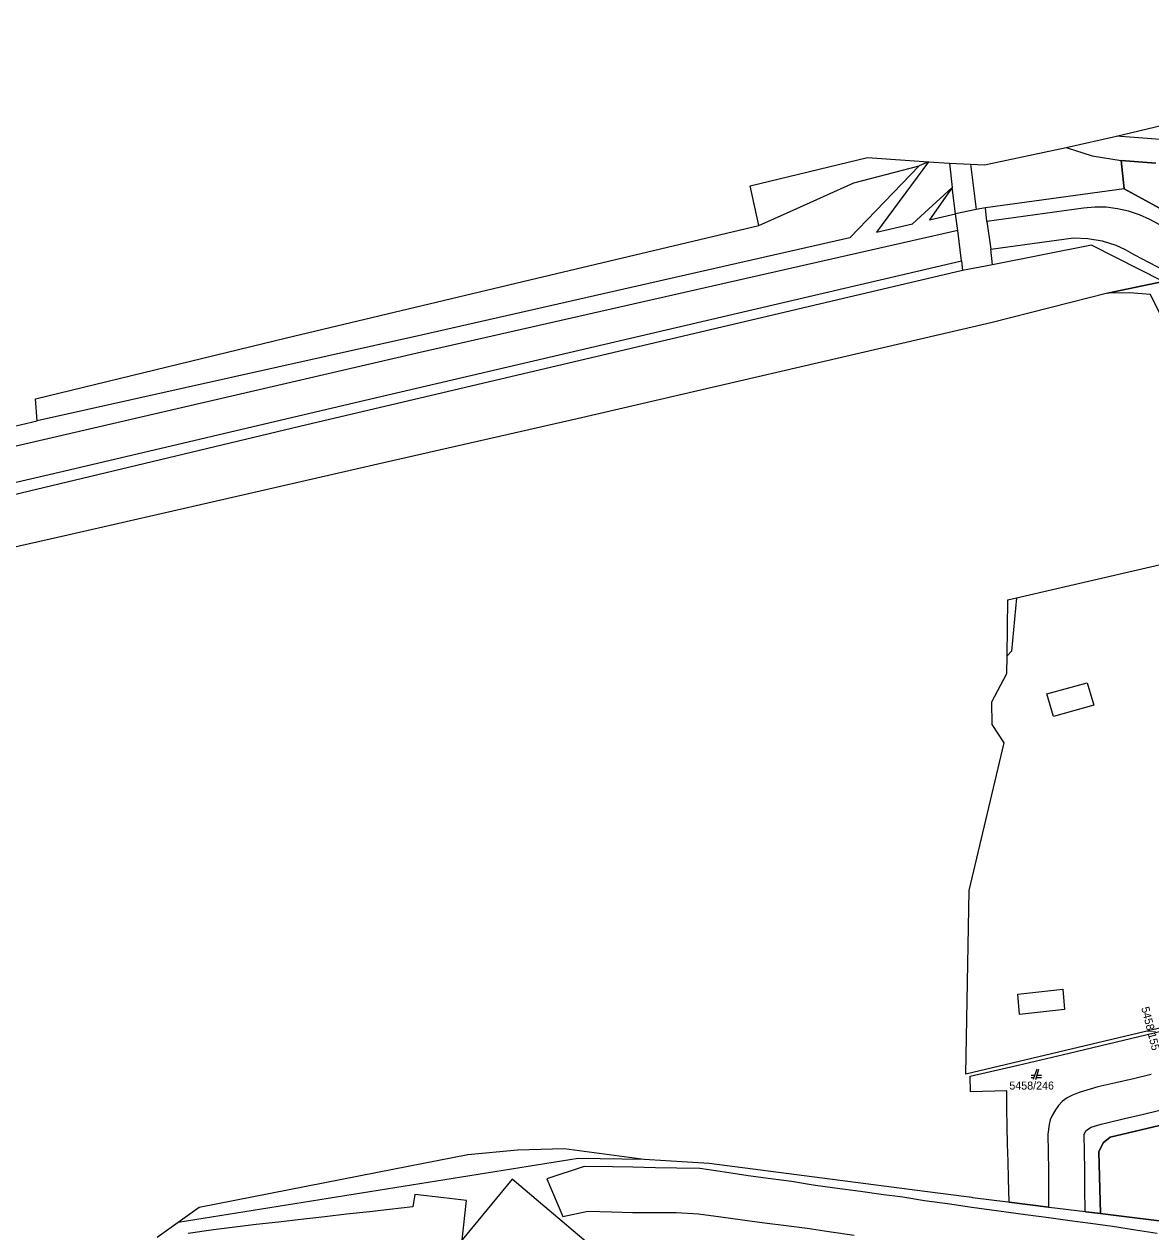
# Model space of a CAD drawing. Extents: x -263587 to -261993, y -1238795 to -1236748.
# Drawn here: x -263148.6 to -262993.7, y -1237151.7 to -1236985.6 of the extents above; entities that cross this region are included whole.
import ezdxf

# ---------------------------------------------------------------- set-up
doc = ezdxf.new("R2010")
doc.units = 0
doc.layers.add('Vrstva 1', color=7, linetype='Continuous')
doc.layers.add('Vrstva 3', color=7, linetype='Continuous')

msp = doc.modelspace()

# ---------------------------------------------------------------- linework, layer by layer
at = {"layer": 'Vrstva 1'}
for p, q in [((-262998.42, -1237001), (-262933.13, -1236985.62)), ((-263005.34, -1237002.56), (-262998.42, -1237001)), ((-262988.22, -1237001.83), (-262998.42, -1237001)), ((-263016.55, -1237004.95), (-263005.34, -1237002.56)), ((-263005.34, -1237002.56), (-263001.77, -1237003.74)), ((-263048.79, -1237007.87), (-263032.64, -1237003.96)), ((-263032.64, -1237003.96), (-263024.27, -1237004.54)), ((-263001.77, -1237003.74), (-262997.76, -1237004.37)), ((-262997.34, -1237008.28), (-262997.76, -1237004.37)), ((-262997.76, -1237004.37), (-262992.99, -1237004.72)), ((-262992.99, -1237004.72), (-262997.76, -1237004.37)), ((-262997.76, -1237004.37), (-262997.34, -1237008.28)), ((-263025.53, -1237005.08), (-263035.06, -1237015.01)), ((-263034.51, -1237007.43), (-263025.53, -1237005.08)), ((-263024.24, -1237004.54), (-263031.42, -1237014.23)), ((-263024.27, -1237004.54), (-263025.53, -1237005.08)), ((-263024.27, -1237004.54), (-263024.24, -1237004.54)), ((-263024.24, -1237004.54), (-263021.38, -1237004.74)), ((-263021.38, -1237004.74), (-263018.48, -1237004.86)), ((-263021.38, -1237004.74), (-263021.02, -1237008.07)), ((-263018.48, -1237004.86), (-263016.55, -1237004.95)), ((-263018.48, -1237004.86), (-263017.72, -1237011.09)), ((-263043.29, -1237011.4), (-263034.51, -1237007.43)), ((-263047.57, -1237013.3), (-263048.79, -1237007.87)), ((-263026.44, -1237013.08), (-263021.02, -1237008.07)), ((-263021.02, -1237008.07), (-263024.12, -1237012.52)), ((-263020.57, -1237011.71), (-263021.02, -1237008.07)), ((-262997.34, -1237008.28), (-263016.44, -1237010.88)), ((-262985.99, -1237014.49), (-262997.34, -1237008.28)), ((-262997.34, -1237008.28), (-262985.99, -1237014.49)), ((-263016.44, -1237010.88), (-263017.72, -1237011.09)), ((-263016.25, -1237012.74), (-263016.44, -1237010.88)), ((-263002.94, -1237010.9), (-263016.25, -1237012.74)), ((-263001.39, -1237010.77), (-263002.94, -1237010.9)), ((-262999.83, -1237010.8), (-263001.39, -1237010.77)), ((-262998.28, -1237011), (-262999.83, -1237010.8)), ((-262996.74, -1237011.34), (-262998.28, -1237011)), ((-263047.57, -1237013.3), (-263043.29, -1237011.4)), ((-263024.12, -1237012.52), (-263020.57, -1237011.71)), ((-263017.72, -1237011.09), (-263020.57, -1237011.71)), ((-263020.25, -1237013.99), (-263020.57, -1237011.71)), ((-262995.24, -1237011.84), (-262996.74, -1237011.34)), ((-262993.81, -1237012.5), (-262995.24, -1237011.84)), ((-262960.67, -1237030.34), (-262993.81, -1237012.5)), ((-263020.25, -1237013.99), (-263094.16, -1237030.78)), ((-263078.11, -1237020.55), (-263047.57, -1237013.3)), ((-263031.42, -1237014.23), (-263026.44, -1237013.08)), ((-263019.72, -1237018.18), (-263020.25, -1237013.99)), ((-263016.25, -1237012.74), (-263015.69, -1237016.56)), ((-263035.06, -1237015.01), (-263093.77, -1237028.34)), ((-263015.69, -1237016.56), (-263004.34, -1237015.01)), ((-263004.34, -1237015.01), (-263002.35, -1237015.07)), ((-263002.35, -1237015.07), (-263000.39, -1237015.42)), ((-263000.39, -1237015.42), (-262998.5, -1237016.03)), ((-263015.47, -1237018.73), (-263015.69, -1237016.56)), ((-263001.83, -1237016), (-263015.47, -1237018.73)), ((-262991.98, -1237021.01), (-263001.83, -1237016)), ((-262998.5, -1237016.03), (-262997.2, -1237016.61)), ((-262997.2, -1237016.61), (-262995.96, -1237017.33)), ((-262995.96, -1237017.33), (-262961.76, -1237035.16)), ((-263103.07, -1237037.66), (-263019.72, -1237018.18)), ((-263019.72, -1237018.18), (-263019.57, -1237019.51)), ((-263015.47, -1237018.73), (-263019.57, -1237019.51)), ((-263112.55, -1237028.75), (-263078.11, -1237020.55)), ((-263019.57, -1237019.51), (-263110.7, -1237040.92)), ((-262999.65, -1237022.6), (-263015.5, -1237026.65)), ((-262999.65, -1237022.6), (-262991.98, -1237021.01)), ((-262991.98, -1237021.01), (-262999.65, -1237022.6)), ((-262996.64, -1237022.54), (-262999.65, -1237022.6)), ((-262993.74, -1237022.8), (-262996.64, -1237022.54)), ((-262991.94, -1237026.43), (-262993.74, -1237022.8)), ((-263019.61, -1237027.62), (-263072.56, -1237039.9)), ((-263015.5, -1237026.65), (-263019.61, -1237027.62)), ((-263147.03, -1237037.13), (-263112.55, -1237028.75)), ((-263093.77, -1237028.34), (-263146.82, -1237040.18)), ((-263094.16, -1237030.78), (-263173.43, -1237049.14)), ((-263146.82, -1237040.18), (-263147.03, -1237037.13)), ((-263143.19, -1237047.09), (-263103.07, -1237037.66)), ((-263151.48, -1237041.26), (-263146.82, -1237040.18)), ((-263072.56, -1237039.9), (-263098.96, -1237045.88)), ((-263110.7, -1237040.92), (-263205.34, -1237063.56)), ((-263098.96, -1237045.88), (-263124.94, -1237051.84)), ((-263188.95, -1237057.71), (-263143.19, -1237047.09)), ((-263012.17, -1237064.51), (-262950.41, -1237050.17)), ((-263124.94, -1237051.84), (-263142.59, -1237055.86)), ((-263142.59, -1237055.86), (-263151.7, -1237057.93)), ((-263013.45, -1237072.46), (-263013.34, -1237064.76)), ((-263013.34, -1237064.76), (-263012.17, -1237064.51)), ((-263012.17, -1237064.51), (-263012.86, -1237071.82)), ((-263012.86, -1237071.82), (-263013.45, -1237072.46)), ((-263013.51, -1237074.9), (-263013.45, -1237072.46)), ((-263015.57, -1237078.82), (-263013.51, -1237074.9)), ((-263007.99, -1237077.69), (-263002.45, -1237076.2)), ((-263002.45, -1237076.2), (-263001.52, -1237079.25)), ((-263015.51, -1237081.9), (-263015.57, -1237078.82)), ((-263007.08, -1237080.8), (-263007.99, -1237077.69)), ((-263001.52, -1237079.25), (-263007.08, -1237080.8)), ((-263013.85, -1237084.44), (-263015.51, -1237081.9)), ((-263018.68, -1237104.76), (-263013.85, -1237084.44)), ((-263019.13, -1237129.98), (-263018.68, -1237104.76)), ((-262915.19, -1237105.37), (-263019.13, -1237129.98)), ((-263012, -1237118.99), (-263005.81, -1237118.32)), ((-263005.81, -1237118.32), (-263005.58, -1237121.11)), ((-263011.73, -1237121.77), (-263012, -1237118.99)), ((-263004.93, -1237127.1), (-262972.56, -1237119.39)), ((-263005.58, -1237121.11), (-263011.73, -1237121.77)), ((-263011.95, -1237128.75), (-263004.93, -1237127.1)), ((-263018.53, -1237130.28), (-263011.95, -1237128.75)), ((-263018.5, -1237132.42), (-263018.53, -1237130.28)), ((-263009.654, -1237130.16), (-263010.13, -1237130.16)), ((-263010.13, -1237130.44), (-263009.752, -1237130.44)), ((-263009.36, -1237129.32), (-263009.85, -1237130.72)), ((-263009.5, -1237130.72), (-263009.08, -1237129.32)), ((-263009.416, -1237130.44), (-263008.73, -1237130.44)), ((-263008.73, -1237130.16), (-263009.332, -1237130.16)), ((-262993.64, -1237130.04), (-262996.08, -1237130.62)), ((-263000.96, -1237131.73), (-263003.54, -1237132.53)), ((-262998.5, -1237131.19), (-263000.96, -1237131.73)), ((-262968.41, -1237131.35), (-262999.29, -1237138.66)), ((-262999.29, -1237138.66), (-262968.41, -1237131.35)), ((-262996.08, -1237130.62), (-262998.5, -1237131.19)), ((-263013.51, -1237132.29), (-263018.5, -1237132.42)), ((-263013.48, -1237134.75), (-263013.51, -1237132.29)), ((-263005.82, -1237133.69), (-263006.39, -1237134.3)), ((-263005.2, -1237133.23), (-263005.82, -1237133.69)), ((-263004.47, -1237132.86), (-263005.2, -1237133.23)), ((-263003.54, -1237132.53), (-263004.47, -1237132.86)), ((-263013.44, -1237137.14), (-263013.48, -1237134.75)), ((-263006.81, -1237134.9), (-263007.25, -1237135.66)), ((-263006.39, -1237134.3), (-263006.81, -1237134.9)), ((-262997.33, -1237136.1), (-262994.9, -1237135.53)), ((-262994.9, -1237135.53), (-262992.45, -1237134.95)), ((-263013.44, -1237137.21), (-263013.44, -1237137.14)), ((-263013.38, -1237139.61), (-263013.44, -1237137.21)), ((-263007.68, -1237136.9), (-263007.85, -1237138.22)), ((-263007.52, -1237136.27), (-263007.68, -1237136.9)), ((-263007.25, -1237135.66), (-263007.52, -1237136.27)), ((-263001.9, -1237137.29), (-263000.54, -1237136.85)), ((-263000.54, -1237136.85), (-262999.76, -1237136.68)), ((-262999.76, -1237136.68), (-262997.33, -1237136.1)), ((-263007.85, -1237138.22), (-263007.81, -1237140.7)), ((-263002.84, -1237138.27), (-263002.65, -1237137.79)), ((-263002.81, -1237140.69), (-263002.84, -1237138.27)), ((-263002.65, -1237137.79), (-263002.26, -1237137.5)), ((-263002.26, -1237137.5), (-263001.9, -1237137.29)), ((-262999.29, -1237138.66), (-263000.24, -1237139.43)), ((-263000.24, -1237139.43), (-262999.29, -1237138.66)), ((-263087.62, -1237141.06), (-263080.79, -1237140.38)), ((-263080.79, -1237140.38), (-263074.34, -1237140.23)), ((-263074.34, -1237140.23), (-263063.36, -1237141.69)), ((-263013.31, -1237142), (-263013.38, -1237139.61)), ((-263000.24, -1237139.43), (-263000.83, -1237140.66)), ((-263000.83, -1237140.66), (-263000.24, -1237139.43)), ((-263127.43, -1237150.36), (-263072.44, -1237141.55)), ((-263100.02, -1237143.45), (-263087.62, -1237141.06)), ((-263072.44, -1237141.55), (-263063.36, -1237141.69)), ((-263063.36, -1237141.69), (-263054.42, -1237142.23)), ((-263013.25, -1237144.4), (-263013.31, -1237142)), ((-263007.81, -1237140.7), (-263007.78, -1237143.18)), ((-263002.78, -1237143.14), (-263002.81, -1237140.69)), ((-263000.83, -1237140.66), (-263000.6, -1237149.16)), ((-263000.6, -1237149.16), (-263000.83, -1237140.66)), ((-263124.53, -1237148.29), (-263100.02, -1237143.45)), ((-263071.62, -1237142.71), (-263076.73, -1237144.39)), ((-263067.71, -1237142.74), (-263071.62, -1237142.71)), ((-263064.91, -1237142.78), (-263067.71, -1237142.74)), ((-263061.78, -1237142.86), (-263064.91, -1237142.78)), ((-263058.85, -1237142.91), (-263061.78, -1237142.86)), ((-263055.7, -1237142.97), (-263058.85, -1237142.91)), ((-263052, -1237143.52), (-263055.7, -1237142.97)), ((-263054.42, -1237142.23), (-263023.34, -1237146.27)), ((-263049.04, -1237143.99), (-263052, -1237143.52)), ((-263007.78, -1237143.18), (-263007.78, -1237143.27)), ((-263007.78, -1237143.27), (-263007.75, -1237145.67)), ((-263002.78, -1237143.19), (-263002.78, -1237143.14)), ((-263002.76, -1237145.66), (-263002.78, -1237143.19)), ((-263081.48, -1237144.41), (-263088.37, -1237152.76)), ((-263071.35, -1237153.04), (-263081.48, -1237144.41)), ((-263076.73, -1237144.39), (-263074.54, -1237149.56)), ((-263045.92, -1237144.37), (-263049.04, -1237143.99)), ((-263043.11, -1237144.73), (-263045.92, -1237144.37)), ((-263040.11, -1237145.27), (-263043.11, -1237144.73)), ((-263037.14, -1237145.65), (-263040.11, -1237145.27)), ((-263013.17, -1237147.57), (-263013.25, -1237144.4)), ((-263094.87, -1237146.53), (-263095.14, -1237148.23)), ((-263090.91, -1237146.99), (-263094.87, -1237146.53)), ((-263087.8, -1237147.35), (-263090.91, -1237146.99)), ((-263033.63, -1237146.14), (-263037.14, -1237145.65)), ((-263030.78, -1237146.52), (-263033.63, -1237146.14)), ((-263027.78, -1237146.92), (-263030.78, -1237146.52)), ((-263024.8, -1237147.39), (-263027.78, -1237146.92)), ((-263023.34, -1237146.27), (-263018.69, -1237146.87)), ((-263018.69, -1237146.87), (-263018.3, -1237146.92)), ((-263018.3, -1237146.92), (-263018.19, -1237146.93)), ((-263018.19, -1237146.93), (-263013.35, -1237147.55)), ((-263007.75, -1237145.67), (-263007.75, -1237148.26)), ((-263002.72, -1237148.89), (-263002.76, -1237145.66)), ((-263127.43, -1237150.36), (-263124.53, -1237148.29)), ((-263098.39, -1237148.6), (-263101.1, -1237148.9)), ((-263095.14, -1237148.23), (-263098.39, -1237148.6)), ((-263088.37, -1237152.76), (-263087.8, -1237147.35)), ((-263021.64, -1237147.8), (-263024.8, -1237147.39)), ((-263018.32, -1237148.33), (-263021.64, -1237147.8)), ((-263014.58, -1237148.82), (-263018.32, -1237148.33)), ((-263010.92, -1237149.33), (-263014.58, -1237148.82)), ((-263013.35, -1237147.55), (-263013.17, -1237147.57)), ((-263007.75, -1237148.26), (-263013.17, -1237147.57)), ((-263013.17, -1237147.57), (-263007.75, -1237148.26)), ((-263007.75, -1237148.26), (-263007.65, -1237148.27)), ((-263007.65, -1237148.27), (-263002.72, -1237148.89)), ((-263130.29, -1237152.4), (-263127.43, -1237150.36)), ((-263113.64, -1237150.33), (-263116.69, -1237150.67)), ((-263110.54, -1237149.97), (-263113.64, -1237150.33)), ((-263107.24, -1237149.6), (-263110.54, -1237149.97)), ((-263104.26, -1237149.26), (-263107.24, -1237149.6)), ((-263101.1, -1237148.9), (-263104.26, -1237149.26)), ((-263074.54, -1237149.56), (-263071.11, -1237148.84)), ((-263071.11, -1237148.84), (-263067.86, -1237148.9)), ((-263067.86, -1237148.9), (-263064.97, -1237148.99)), ((-263064.97, -1237148.99), (-263061.87, -1237149.01)), ((-263061.87, -1237149.01), (-263058.95, -1237149.03)), ((-263058.95, -1237149.03), (-263055.89, -1237149.18)), ((-263055.89, -1237149.18), (-263052.83, -1237149.6)), ((-263052.83, -1237149.6), (-263049.83, -1237150.01)), ((-263049.83, -1237150.01), (-263046.83, -1237150.41)), ((-263046.83, -1237150.41), (-263043.83, -1237150.82)), ((-263007.73, -1237149.75), (-263010.92, -1237149.33)), ((-263004.82, -1237150.16), (-263007.73, -1237149.75)), ((-263001.97, -1237150.54), (-263004.82, -1237150.16)), ((-263002.63, -1237148.9), (-263002.72, -1237148.89)), ((-263002.72, -1237148.89), (-263002.63, -1237148.9)), ((-263000.6, -1237149.16), (-263002.63, -1237148.9)), ((-263002.63, -1237148.9), (-263000.6, -1237149.16)), ((-263000.3, -1237149.2), (-263000.6, -1237149.16)), ((-263000.6, -1237149.16), (-263000.3, -1237149.2)), ((-262984.92, -1237151.14), (-263000.3, -1237149.2)), ((-263000.3, -1237149.2), (-262984.92, -1237151.14)), ((-263122.58, -1237151.39), (-263126.05, -1237151.91)), ((-263119.62, -1237151.03), (-263122.58, -1237151.39)), ((-263116.69, -1237150.67), (-263119.62, -1237151.03)), ((-263043.83, -1237150.82), (-263040.94, -1237151.18)), ((-263040.94, -1237151.18), (-263037.95, -1237151.62)), ((-263037.95, -1237151.62), (-263034.5, -1237152.13)), ((-262998.97, -1237150.92), (-263001.97, -1237150.54)), ((-262995.82, -1237151.43), (-262998.97, -1237150.92)), ((-262992.83, -1237151.88), (-262995.82, -1237151.43))]:
    msp.add_line(p, q, dxfattribs=at)
at = {"layer": 'Vrstva 3'}
msp.add_lwpolyline([(-262985.054, -1237024.698), (-262991.94, -1237026.43), (-262993.74, -1237022.8), (-262996.64, -1237022.54), (-262999.65, -1237022.6), (-262991.98, -1237021.01)], close=True, dxfattribs=at)

# ---------------------------------------------------------------- texts
at = {"layer": 'Vrstva 1'}
msp.add_text('5458/155', height=1.1, rotation=284.24436, dxfattribs=at).set_placement((-262995.018, -1237120.875))
msp.add_text('5458/246', height=1.1, dxfattribs=at).set_placement((-263013.145, -1237132.11))

doc.saveas('drawing.dxf')
